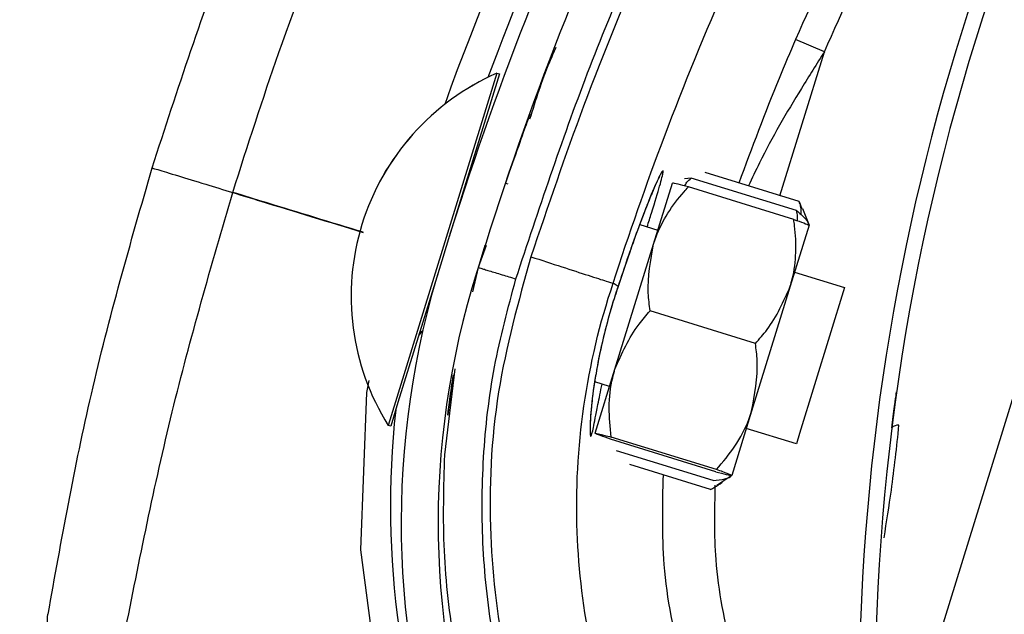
# Model space of a CAD drawing. Header units: inches. Extents: x 170 to 284, y 215 to 248.
# Tile 847 of 1056: x 235.5006 to 235.5649, y 224.8747 to 224.9136. Entities that reach past the tile are written whole.
import ezdxf

# ---------------------------------------------------------------- set-up
doc = ezdxf.new("R2010")
doc.units = ezdxf.units.IN
doc.header["$LTSCALE"] = 0.25
doc.header["$MEASUREMENT"] = 0
doc.layers.add('ANNOTATIONS', color=1, linetype='Continuous')
doc.layers.add('RH TOP OF HOOD', color=7, linetype='Continuous')
doc.styles.add('ARIAL', font='arial.ttf', dxfattribs={"height": 0.09375})
doc.dimstyles.new('STANDARD$0', dxfattribs={"dimtxt": 0.09375, "dimasz": 0.09375, "dimexe": 0.03125, "dimexo": 0.046875, "dimgap": 0.09, "dimtad": 0, "dimtih": 1, "dimtoh": 1, "dimdec": 4, "dimzin": 0, "dimdsep": 46, "dimtxsty": 'ARIAL', "dimcen": 0.09, "dimadec": 0, "dimazin": 0, "dimtfac": 1, "dimtdec": 4, "dimtofl": 0, "dimtmove": 0, "dimatfit": 1, "dimfxl": 1, "dimtolj": 1, "dimtzin": 0, "dimarcsym": 0})
pattern_1 = [(45, (225.4196035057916, 218.4993357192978), (-0.03026527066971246, 0.03026527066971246), [])]

# ---------------------------------------------------------------- blocks, each defined once
blk = doc.blocks.new('*D109')
at = {"layer": 'ANNOTATIONS', "color": 0, "lineweight": -2, "transparency": 16777216}
for p, q in [((234.6227546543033, 225.3844004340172), (234.6227546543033, 225.4781504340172)), ((235.2524818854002, 225.2906504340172), (234.5915046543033, 225.2906504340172)), ((235.7837724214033, 225.2379811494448), (234.5915046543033, 225.2379811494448)), ((234.6227546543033, 225.1442311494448), (234.6227546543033, 225.0504811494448)), ((234.6227546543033, 225.0504811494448), (234.5290046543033, 225.0504811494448))]:
    blk.add_line(p, q, dxfattribs=at)
at = {"layer": 'ANNOTATIONS', "color": 0, "transparency": 16777216}
for points in [[(234.6071296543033, 225.3844004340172), (234.6383796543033, 225.3844004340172), (234.6227546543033, 225.2906504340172)], [(234.6071296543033, 225.1442311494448), (234.6383796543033, 225.1442311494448), (234.6227546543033, 225.2379811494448)]]:
    blk.add_solid(points, dxfattribs=at)
at = {"layer": 'defpoints', "color": 0, "transparency": 16777216}
for p in [(235.2993568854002, 225.2906504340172), (234.6227546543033, 225.2379811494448), (235.8306474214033, 225.2379811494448)]:
    blk.add_point(p, dxfattribs=at)
at = {"layer": 'ANNOTATIONS', "color": 0, "transparency": 16777216, "insert": (234.2751020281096, 225.0504811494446), "char_height": 0.09375, "attachment_point": 5, "style": 'ARIAL'}
blk.add_mtext('\\A1;2 5/8"', dxfattribs=at)

msp = doc.modelspace()

# ---------------------------------------------------------------- hatches: boundary and pattern name
at = {"layer": 'RH TOP OF HOOD'}
h = msp.add_hatch(dxfattribs=at)
h.set_pattern_fill('ANSI31', color=256, scale=0.34241245, angle=2.8e-322, style=0)
h.set_pattern_definition([(45, (225.4529552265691, 218.4993357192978), (-0.03026527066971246, 0.03026527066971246), [])])
edge = h.paths.add_edge_path(flags=0)
edge.add_arc((235.7395956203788, 224.3915581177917), 0.021400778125, 89.9999999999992, 390.52248781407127, ccw=False)
edge.add_line((235.7395956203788, 224.4129588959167), (235.8123582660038, 224.4129588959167))
edge.add_arc((235.8123582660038, 224.8238538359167), 0.4108949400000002, 270, 450.0000000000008)
edge.add_line((235.8123582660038, 225.2347487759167), (235.3287006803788, 225.2347487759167))
edge.add_arc((235.3287006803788, 225.2390289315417), 0.004280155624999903, 180.0000000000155, 269.9999999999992, ccw=False)
edge.add_line((235.3244205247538, 225.2390289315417), (235.3244205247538, 225.2818304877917))
edge.add_arc((235.3287006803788, 225.2818304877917), 0.004280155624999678, 360, 540, ccw=False)
edge.add_line((235.3329808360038, 225.2818304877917), (235.3329808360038, 225.2390289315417))
edge.add_line((235.3329808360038, 225.2390289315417), (235.3297484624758, 225.2390289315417))
edge.add_line((235.3297484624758, 225.2390289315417), (235.3297484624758, 225.2818304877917))
edge.add_arc((235.3287006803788, 225.2818304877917), 0.001047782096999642, 360, 540.0000000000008)
edge.add_line((235.3276528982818, 225.2818304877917), (235.3276528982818, 225.2390289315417))
edge.add_arc((235.3287006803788, 225.2390289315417), 0.001047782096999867, 180, 270)
edge.add_line((235.3287006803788, 225.2379811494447), (235.8123582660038, 225.2379811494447))
edge.add_arc((235.8123582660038, 224.8238538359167), 0.4141273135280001, 269.9999999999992, 450, ccw=False)
edge.add_line((235.8123582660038, 224.4097265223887), (235.7395956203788, 224.4097265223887))
edge.add_arc((235.7395956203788, 224.3915581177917), 0.018168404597, 450.0000000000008, 750.5224878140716)
edge.add_arc((235.754343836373, 224.4002532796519), 0.001047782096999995, 390.5224878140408, 495.0000000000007)
edge.add_line((235.753602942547, 224.4009941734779), (235.7449077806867, 224.3922990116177))
edge.add_line((235.7449077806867, 224.3922990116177), (235.7426221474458, 224.3945846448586))
edge.add_line((235.7426221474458, 224.3945846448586), (235.751317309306, 224.4032798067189))
edge.add_arc((235.754343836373, 224.4002532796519), 0.004280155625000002, 390.522487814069, 495.0000000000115, ccw=False)
h = msp.add_hatch(dxfattribs=at)
h.set_pattern_fill('ANSI31', color=256, scale=0.34241245, style=0)
h.set_pattern_definition(pattern_1)
edge = h.paths.add_edge_path(flags=0)
edge.add_line((235.7790065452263, 225.2304686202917), (235.4365940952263, 225.2304686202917))
edge.add_line((235.4365940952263, 225.2304686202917), (235.4365940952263, 225.2347487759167))
edge.add_line((235.4365940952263, 225.2347487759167), (235.7790065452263, 225.2347487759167))
edge.add_arc((235.7790065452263, 224.8238538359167), 0.4108949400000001, 269.9999999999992, 450, ccw=False)
edge.add_line((235.7790065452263, 224.4129588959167), (235.7062438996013, 224.4129588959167))
edge.add_line((235.7062438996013, 224.4129588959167), (235.7062438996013, 224.4172390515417))
edge.add_line((235.7062438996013, 224.4172390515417), (235.7790065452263, 224.4172390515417))
edge.add_arc((235.7790065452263, 224.8238538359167), 0.406614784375, 270, 450.0000000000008)
h = msp.add_hatch(dxfattribs=at)
h.set_pattern_fill('ANSI32', color=256, scale=0.34241245, angle=2.8e-322, style=0)
h.set_pattern_definition([(45, (225.4196035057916, 218.4993357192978), (-0.09079581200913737, 0.09079581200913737), []), (45, (225.4801340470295, 218.4993357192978), (-0.09079581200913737, 0.09079581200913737), [])])
edge = h.paths.add_edge_path(flags=0)
edge.add_arc((235.7790065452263, 224.8238538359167), 0.2182879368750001, 180, 540, ccw=False)
edge = h.paths.add_edge_path(flags=0)
edge.add_arc((235.7790065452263, 224.8238538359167), 0.2097276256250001, 180, 540, ccw=False)
h = msp.add_hatch(dxfattribs=at)
h.set_pattern_fill('ANSI31', color=256, scale=0.34241245, angle=2.8e-322, style=0)
h.set_pattern_definition(pattern_1)
edge = h.paths.add_edge_path(flags=0)
edge.add_arc((235.5307585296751, 224.8023513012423), 0.001712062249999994, 432.8696093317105, 455.0800296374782)
edge.add_line((235.5306069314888, 224.8040566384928), (235.5303931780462, 224.8064611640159))
edge.add_arc((235.5307585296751, 224.8023513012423), 0.004126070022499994, 432.8696093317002, 455.08002963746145, ccw=False)
edge.add_arc((235.5281362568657, 224.793843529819), 0.01302879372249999, 384.3457767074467, 432.8696093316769, ccw=False)
edge.add_arc((235.5231508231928, 224.7920837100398), 0.01830194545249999, 342.8696093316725, 382.9309823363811, ccw=False)
edge.add_arc((235.5294007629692, 224.7901573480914), 0.01176186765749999, 275.0104670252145, 342.86960933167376, ccw=False)
edge.add_arc((235.5281665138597, 224.7939416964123), 0.01566536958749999, 218.1266773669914, 278.30040914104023, ccw=False)
edge.add_arc((235.5355633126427, 224.800153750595), 0.02532140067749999, 195.7238575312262, 218.8505426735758, ccw=False)
edge.add_arc((235.5258994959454, 224.7964678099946), 0.01504902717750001, 155.0253276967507, 192.1842589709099, ccw=False)
edge.add_arc((235.5373843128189, 224.7915305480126), 0.02754708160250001, 436.1781124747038, 515.802183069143, ccw=False)
edge.add_arc((235.5449059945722, 224.8269778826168), 0.008748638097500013, 263.8282282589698, 410.8110415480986)
edge.add_arc((235.5822506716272, 224.8807153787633), 0.05672062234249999, 162.4402450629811, 235.8795090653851, ccw=False)
edge.add_arc((235.7339113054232, 224.8352244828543), 0.2150521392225, 506.2956368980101, 523.0756629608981, ccw=False)
edge.add_arc((235.5784291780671, 224.9377176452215), 0.02884824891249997, 448.028452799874, 504.2833661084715, ccw=False)
edge.add_arc((235.5779382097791, 224.994947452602), 0.0284373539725, 272.9902032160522, 326.5886769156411)
edge.add_arc((235.5889785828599, 224.9871732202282), 0.01494630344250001, 328.1610501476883, 383.4168014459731)
edge.add_arc((235.5851718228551, 224.986447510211), 0.0187470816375, 380.8274838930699, 414.3092253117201)
edge.add_arc((235.5887208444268, 224.9904057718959), 0.0134739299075, 416.7471667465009, 455.1432550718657)
edge.add_arc((235.5883342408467, 224.9978702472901), 0.006011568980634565, 457.8521419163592, 478.5871829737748)
edge.add_arc((235.5955546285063, 224.98804864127), 0.01816498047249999, 483.768869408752, 522.869609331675)
edge.add_arc((235.5886502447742, 224.9901767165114), 0.01094007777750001, 522.8696093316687, 612.8696093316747)
edge.add_arc((235.5859775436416, 224.9815053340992), 0.001866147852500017, 252.8696093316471, 268.5118557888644)
edge.add_line((235.5859290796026, 224.9796398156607), (235.5858663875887, 224.9772266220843))
edge.add_arc((235.5859775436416, 224.9815053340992), 0.004280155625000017, 252.8696093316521, 268.51185578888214, ccw=False)
edge.add_arc((235.5886502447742, 224.9901767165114), 0.01335408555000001, 162.8696093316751, 252.86960933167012, ccw=False)
edge.add_arc((235.5955546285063, 224.98804864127), 0.020578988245, 483.4809676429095, 522.8696093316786, ccw=False)
edge.add_arc((235.5883342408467, 224.9978702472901), 0.008425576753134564, 457.44727651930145, 479.3693202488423, ccw=False)
edge.add_arc((235.5887208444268, 224.9904057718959), 0.01588793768, 416.55991158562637, 455.3401900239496, ccw=False)
edge.add_arc((235.5851718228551, 224.986447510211), 0.02116108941, 380.97414010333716, 414.44678106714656, ccw=False)
edge.add_arc((235.5889785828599, 224.9871732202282), 0.01736031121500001, 328.0498574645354, 383.2354626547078, ccw=False)
edge.add_arc((235.5779382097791, 224.994947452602), 0.030851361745, 272.78776661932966, 326.6491469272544, ccw=False)
edge.add_arc((235.5784291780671, 224.9377176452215), 0.02643424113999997, 447.8113188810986, 504.1932224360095)
edge.add_arc((235.7339113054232, 224.8352244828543), 0.21263813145, 506.3072777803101, 523.0792988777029)
edge.add_arc((235.5822506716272, 224.8807153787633), 0.05430661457, 522.426235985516, 595.9841441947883)
edge.add_arc((235.5449059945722, 224.8269778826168), 0.01116264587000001, 262.93064822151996, 411.39869652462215, ccw=False)
edge.add_arc((235.5373843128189, 224.7915305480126), 0.02513307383, 435.8410095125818, 515.8402671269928)
edge.add_arc((235.5258994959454, 224.7964678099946), 0.01263501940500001, 514.9526566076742, 551.8523061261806)
edge.add_arc((235.5355633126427, 224.800153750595), 0.022907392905, 195.9139156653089, 218.8893245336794)
edge.add_arc((235.5281665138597, 224.7939416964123), 0.01325136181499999, 218.0618497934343, 278.6048591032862)
edge.add_arc((235.5294007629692, 224.7901573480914), 0.009347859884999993, 274.5921334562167, 342.8696093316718)
edge.add_arc((235.5231508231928, 224.7920837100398), 0.01588793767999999, 342.8696093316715, 382.8217882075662)
edge.add_arc((235.5281362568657, 224.793843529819), 0.01061478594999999, 384.5041106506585, 432.869609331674)

# ---------------------------------------------------------------- linework, layer by layer
for p, q in [((235.5571308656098, 224.8616988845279), (235.576400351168, 224.9242173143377)), ((235.553188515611, 224.9115067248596), (235.5513025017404, 224.9123184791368)), ((235.5502840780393, 224.902092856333), (235.553188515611, 224.9115067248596)), ((235.5317812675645, 224.9101058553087), (235.5251519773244, 224.8886150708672)), ((235.5319448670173, 224.9100553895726), (235.52865800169, 224.8994000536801)), ((235.5317797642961, 224.9101063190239), (235.5317812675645, 224.9101058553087)), ((235.5317812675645, 224.9101058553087), (235.5319448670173, 224.9100553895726)), ((235.5339404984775, 224.9074137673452), (235.5339412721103, 224.9074158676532)), ((235.5444745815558, 224.9032500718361), (235.5440500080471, 224.9031860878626)), ((235.5513621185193, 224.9011254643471), (235.5444745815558, 224.9032500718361)), ((235.551540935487, 224.9017051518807), (235.5453917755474, 224.9036019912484)), ((235.532336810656, 224.9029201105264), (235.5325003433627, 224.9028696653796)), ((235.542021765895, 224.8989286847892), (235.5432504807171, 224.9029119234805)), ((235.5511823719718, 224.9005427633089), (235.5442948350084, 224.9026673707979)), ((235.551540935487, 224.9017051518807), (235.5517176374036, 224.9012434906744)), ((235.5517446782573, 224.9012543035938), (235.5521832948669, 224.9001574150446)), ((235.5411170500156, 224.9002116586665), (235.5423045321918, 224.8998453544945)), ((235.5521830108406, 224.9001564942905), (235.5509542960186, 224.8961732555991)), ((235.5310729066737, 224.8988326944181), (235.5305663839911, 224.8974001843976)), ((235.5306208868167, 224.8975543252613), (235.5310244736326, 224.8988501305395)), ((235.5394987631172, 224.8907496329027), (235.542021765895, 224.8989286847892)), ((235.5279553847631, 224.8971223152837), (235.5253155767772, 224.8885646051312)), ((235.5305663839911, 224.8974001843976), (235.5301792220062, 224.895799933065)), ((235.5304659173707, 224.897056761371), (235.5305475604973, 224.8973188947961)), ((235.5512370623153, 224.8970899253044), (235.5545090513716, 224.8960806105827)), ((235.5397034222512, 224.8961631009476), (235.539380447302, 224.8963719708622)), ((235.5509542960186, 224.8961732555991), (235.5484312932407, 224.8879942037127)), ((235.5397034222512, 224.8961631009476), (235.5397034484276, 224.8961629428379)), ((235.5545090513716, 224.8960806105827), (235.551566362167, 224.8865410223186)), ((235.5486812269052, 224.8924345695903), (235.5417936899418, 224.8945591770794)), ((235.5290312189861, 224.8907672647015), (235.5283514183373, 224.8851365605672)), ((235.5382044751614, 224.8865538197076), (235.5394987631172, 224.8907496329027)), ((235.5391504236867, 224.8896203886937), (235.5381748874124, 224.8899213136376)), ((235.5251519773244, 224.8886150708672), (235.5246756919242, 224.8870710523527)), ((235.5253155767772, 224.8885646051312), (235.524839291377, 224.8870205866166)), ((235.5484312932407, 224.8879942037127), (235.5471370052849, 224.8837983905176)), ((235.5246756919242, 224.8870710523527), (235.5246741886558, 224.8870715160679)), ((235.524839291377, 224.8870205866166), (235.5246756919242, 224.8870710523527)), ((235.5513549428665, 224.885855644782), (235.5480829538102, 224.8868649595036)), ((235.551566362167, 224.8865410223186), (235.5513549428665, 224.8858556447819)), ((235.5460926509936, 224.8840429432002), (235.5392051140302, 224.8861675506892)), ((235.5461363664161, 224.884184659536), (235.5392488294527, 224.886309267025)), ((235.5459129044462, 224.883460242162), (235.5395984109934, 224.8854080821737)), ((235.5457340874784, 224.8828805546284), (235.5404617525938, 224.8845069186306)), ((235.5471367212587, 224.8837974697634), (235.546156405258, 224.8831382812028))]:
    msp.add_line(p, q, dxfattribs=at)
at = {"layer": 'RH TOP OF HOOD', "flags": 128}
msp.add_lwpolyline([(235.5234166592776, 224.8900026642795), (235.5232518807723, 224.8892196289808), (235.5228599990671, 224.8789233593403), (235.5241717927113, 224.8690130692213), (235.5272236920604, 224.8591864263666), (235.5272237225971, 224.8591863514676), (235.5272237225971, 224.8591863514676)], dxfattribs=at)
at = {"layer": 'RH TOP OF HOOD'}
msp.add_circle((235.7790065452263, 224.8238538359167), 0.218287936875, dxfattribs=at)
for centre, radius, start, end in [((235.7334701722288, 224.8339127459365), 0.2160622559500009, 143.9625880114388, 159.429331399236), ((235.7339113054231, 224.8352244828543), 0.2150521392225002, 146.2956368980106, 163.0756629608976), ((235.7339113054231, 224.8352244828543), 0.2126381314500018, 146.3072777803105, 163.0792988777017), ((235.702013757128, 224.8690302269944), 0.1465525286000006, 148.2102277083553, 184.8881843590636), ((235.702013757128, 224.8690302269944), 0.1455252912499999, 148.2240339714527, 186.7401596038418), ((235.7334701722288, 224.8339127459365), 0.2180957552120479, 150.0488325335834, 160.1231826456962), ((235.5381834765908, 224.8955176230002), 0.01593228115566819, 113.6990861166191, 212.0139280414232), ((235.5381849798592, 224.895517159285), 0.01593228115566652, 113.699086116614, 212.0139280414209), ((235.5306541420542, 224.9040124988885), 0.0005478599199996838, 162.856507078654, 192.1516824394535), ((235.5822506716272, 224.8807153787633), 0.05672062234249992, 162.4402450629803, 235.8795090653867), ((235.5822506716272, 224.8807153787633), 0.05430661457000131, 162.4262359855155, 235.9841441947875), ((235.5271770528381, 224.8927404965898), 0.0005478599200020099, 117.4347143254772, 162.8565070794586), ((235.5826920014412, 224.8818010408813), 0.05786770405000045, 173.7715006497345, 202.1809632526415), ((235.5579845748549, 224.8865524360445), 0.0005320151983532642, 81.69212453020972, 137.6980253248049)]:
    msp.add_arc(centre, radius, start, end, dxfattribs=at)
for points, knots in [([(235.5330222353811, 224.8966492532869), (235.5345173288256, 224.9011646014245), (235.5375152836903, 224.910218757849), (235.5432680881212, 224.9234188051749), (235.5498307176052, 224.936369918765), (235.5549871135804, 224.9446209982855), (235.5575715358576, 224.9487564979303)], [0, 0, 0, 0, 0.2468628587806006, 0.4950083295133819, 0.7468945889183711, 1, 1, 1, 1]), ([(235.5578222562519, 224.9481682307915), (235.5558221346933, 224.9449860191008), (235.5518160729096, 224.9386123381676), (235.5464706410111, 224.9286647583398), (235.5416372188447, 224.9184528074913), (235.5374405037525, 224.9082684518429), (235.5351196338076, 224.9013995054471), (235.5340053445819, 224.8981016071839)], [0, 0, 0, 0, 0.2027568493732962, 0.4061035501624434, 0.6088604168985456, 0.8122072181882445, 0.9999999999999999, 0.9999999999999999, 0.9999999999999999, 0.9999999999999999]), ([(235.5393804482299, 224.8963719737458), (235.5393804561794, 224.8963719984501), (235.5404178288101, 224.899595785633), (235.5427448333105, 224.9062523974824), (235.5467983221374, 224.916171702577), (235.5515065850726, 224.926101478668), (235.5567084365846, 224.9357862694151), (235.5606064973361, 224.9419883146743), (235.5625555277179, 224.9450893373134)], [0, 0, 0, 0, 1.439079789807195e-06, 0.1877923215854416, 0.3908439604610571, 0.5938956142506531, 0.796947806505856, 1, 1, 1, 1]), ([(235.5694345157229, 224.9453794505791), (235.568604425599, 224.9441396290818), (235.5655311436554, 224.9395493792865), (235.5605990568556, 224.9313398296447), (235.5554107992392, 224.9215231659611), (235.5525317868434, 224.9150727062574), (235.5513025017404, 224.9123184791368)], [0, 0, 0, 0, 0.1185397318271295, 0.4388752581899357, 0.7604101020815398, 1, 1, 1, 1]), ([(235.553188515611, 224.9115067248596), (235.5544050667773, 224.9142324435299), (235.5572481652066, 224.9206024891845), (235.5623814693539, 224.9303180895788), (235.5672615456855, 224.9384432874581), (235.5703113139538, 224.9429984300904), (235.5711328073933, 224.9442254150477)], [0, 0, 0, 0, 0.2395900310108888, 0.5599255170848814, 0.8814604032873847, 1, 1, 1, 1]), ([(235.5092494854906, 224.9039212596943), (235.5109124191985, 224.9090371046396), (235.5141308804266, 224.9189383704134), (235.5184020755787, 224.9284323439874), (235.5204664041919, 224.9330209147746)], [0, 0, 0, 0, 0.5166859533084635, 0.9999999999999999, 0.9999999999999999, 0.9999999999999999, 0.9999999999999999]), ([(235.5145147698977, 224.9023102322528), (235.5154933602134, 224.9053700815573), (235.5176082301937, 224.9119828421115), (235.5213720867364, 224.9217323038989), (235.5243813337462, 224.9283062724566), (235.5258379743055, 224.93148843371)], [0, 0, 0, 0, 0.3076441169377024, 0.6648617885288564, 1, 1, 1, 1]), ([(235.5513025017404, 224.9123184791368), (235.5509393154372, 224.9114700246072), (235.5496125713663, 224.9083705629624), (235.5484453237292, 224.9052140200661), (235.5475976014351, 224.9029215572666)], [0, 0, 0, 0, 0.2737425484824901, 0.9999999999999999, 0.9999999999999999, 0.9999999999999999, 0.9999999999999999]), ([(235.5339406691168, 224.9071135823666), (235.5343338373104, 224.9083707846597), (235.5348332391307, 224.9099676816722), (235.5355180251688, 224.9114918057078), (235.5356636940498, 224.9118160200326)], [0, 0, 0, 0, 0.7872782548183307, 1, 1, 1, 1]), ([(235.553188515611, 224.9115067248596), (235.5526846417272, 224.9107109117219), (235.5511804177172, 224.9083351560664), (235.5494855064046, 224.9054105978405), (235.5484599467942, 224.9032358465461), (235.5482210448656, 224.9027292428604)], [0, 0, 0, 0, 0.2786878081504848, 0.831971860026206, 0.9999999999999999, 0.9999999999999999, 0.9999999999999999, 0.9999999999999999]), ([(235.5339404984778, 224.9074137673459), (235.5339068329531, 224.9073225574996), (235.5338729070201, 224.90723064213), (235.5336153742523, 224.9065238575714), (235.5332370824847, 224.9054884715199), (235.5326446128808, 224.903773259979), (235.5323486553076, 224.9029164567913)], [0, 0, 0, 0, 0.3307707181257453, 0.3333292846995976, 0.6669765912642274, 1, 1, 1, 1]), ([(235.5024511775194, 224.8747229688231), (235.503312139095, 224.8795416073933), (235.5050710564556, 224.8893859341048), (235.5078353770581, 224.8990024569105), (235.5092466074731, 224.9039118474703)], [0, 0, 0, 0, 0.4894838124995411, 1, 1, 1, 1]), ([(235.5092859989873, 224.9038998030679), (235.5092808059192, 224.9039013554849), (235.5092664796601, 224.9039056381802), (235.5096829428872, 224.9037780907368), (235.5107681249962, 224.9034460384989), (235.5125759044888, 224.9028930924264), (235.5139094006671, 224.9024853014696), (235.514511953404, 224.9023010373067)], [0, 0, 0, 0, 0.09013511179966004, 0.2486582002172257, 0.541413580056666, 0.7927834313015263, 1, 1, 1, 1]), ([(235.5415999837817, 224.9000626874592), (235.5416969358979, 224.9003674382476), (235.542060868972, 224.9015113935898), (235.542465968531, 224.9028425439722), (235.5426745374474, 224.9036776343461), (235.5426156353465, 224.9037873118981), (235.5423030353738, 224.9032027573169), (235.5416347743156, 224.9016064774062), (235.540726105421, 224.8992118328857), (235.5400524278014, 224.8972035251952), (235.5397034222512, 224.8961631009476)], [0, 0, 0, 0, 0.05114929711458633, 0.1920011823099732, 0.3334894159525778, 0.4224210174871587, 0.56462126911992, 0.7065362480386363, 0.8479681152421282, 1, 1, 1, 1]), ([(235.5423915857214, 224.9033155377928), (235.5423918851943, 224.9033160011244), (235.5424056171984, 224.9033372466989), (235.5423351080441, 224.9032157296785), (235.5421996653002, 224.9029276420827), (235.5420181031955, 224.902499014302), (235.5419241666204, 224.9022772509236)], [0, 0, 0, 0, 0.005301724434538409, 0.2431048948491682, 0.6083977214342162, 1, 1, 1, 1]), ([(235.5440479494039, 224.9027315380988), (235.5440965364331, 224.9028122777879), (235.5442105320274, 224.9030017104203), (235.5443783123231, 224.9031595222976), (235.5444745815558, 224.9032500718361)], [0, 0, 0, 0, 0.426218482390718, 1, 1, 1, 1]), ([(235.542021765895, 224.8989286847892), (235.5420745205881, 224.8990880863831), (235.5424871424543, 224.9003348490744), (235.5433236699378, 224.9015834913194), (235.5442002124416, 224.9025617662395), (235.5442948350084, 224.9026673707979)], [0, 0, 0, 0, 0.1156468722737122, 0.9045342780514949, 0.9999999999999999, 0.9999999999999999, 0.9999999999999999, 0.9999999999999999]), ([(235.5442948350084, 224.9026673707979), (235.5440509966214, 224.9027318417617), (235.5435575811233, 224.9028623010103), (235.5432782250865, 224.9029219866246), (235.5432556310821, 224.9029137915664), (235.5432504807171, 224.9029119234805)], [0, 0, 0, 0, 0.4299704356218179, 0.8700602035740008, 0.9999999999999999, 0.9999999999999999, 0.9999999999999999, 0.9999999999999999]), ([(235.507443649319, 224.8733812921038), (235.5084130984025, 224.8782520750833), (235.5103502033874, 224.8879846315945), (235.5131255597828, 224.8975318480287), (235.514511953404, 224.9023010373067)], [0, 0, 0, 0, 0.500462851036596, 1, 1, 1, 1]), ([(235.514511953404, 224.9023010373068), (235.5151219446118, 224.9021142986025), (235.5179668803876, 224.9012433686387), (235.5208112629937, 224.9003726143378), (235.5230457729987, 224.8996885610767)], [0, 0, 0, 0, 0.2144129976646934, 1, 1, 1, 1]), ([(235.5230481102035, 224.8996981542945), (235.520933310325, 224.9003454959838), (235.5180891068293, 224.9012161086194), (235.515244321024, 224.9020869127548), (235.5145147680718, 224.9023102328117)], [0, 0, 0, 0, 0.7435473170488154, 0.9999999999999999, 0.9999999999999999, 0.9999999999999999, 0.9999999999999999]), ([(235.5419241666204, 224.9022772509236), (235.5419068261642, 224.902236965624), (235.5417766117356, 224.9019344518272), (235.5414304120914, 224.9010572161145), (235.5409021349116, 224.8996554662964), (235.5403091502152, 224.897979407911), (235.5399016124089, 224.8967762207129), (235.5397026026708, 224.8961576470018), (235.5397021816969, 224.8961563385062)], [0, 0, 0, 0, 0.0358353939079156, 0.2690981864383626, 0.5116419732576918, 0.7561140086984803, 0.9994840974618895, 1, 1, 1, 1]), ([(235.5516768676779, 224.9008334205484), (235.5516777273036, 224.9010227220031), (235.551679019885, 224.901307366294), (235.55157558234, 224.9016053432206), (235.551540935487, 224.9017051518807)], [0, 0, 0, 0, 0.665045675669, 1, 1, 1, 1]), ([(235.5514225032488, 224.9004566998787), (235.5514278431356, 224.9005507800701), (235.5514403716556, 224.9007715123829), (235.5513906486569, 224.9009964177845), (235.5513621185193, 224.9011254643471)], [0, 0, 0, 0, 0.4262184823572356, 1, 1, 1, 1]), ([(235.5513621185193, 224.9011254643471), (235.5515684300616, 224.900946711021), (235.5519859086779, 224.9005849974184), (235.55217562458, 224.9002779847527), (235.552161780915, 224.9001551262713), (235.5521615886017, 224.9001534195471)], [0, 0, 0, 0, 0.4906882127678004, 0.9929247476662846, 0.9999999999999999, 0.9999999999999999, 0.9999999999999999, 0.9999999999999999]), ([(235.5509542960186, 224.8961732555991), (235.5510005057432, 224.896334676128), (235.5513619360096, 224.8975972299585), (235.5513741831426, 224.8991001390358), (235.5512010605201, 224.9004022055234), (235.5511823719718, 224.9005427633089)], [0, 0, 0, 0, 0.1156468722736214, 0.9045342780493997, 1, 1, 1, 1]), ([(235.5511823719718, 224.9005427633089), (235.5514201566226, 224.9004586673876), (235.551901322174, 224.9002884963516), (235.5521657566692, 224.900180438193), (235.5521798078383, 224.9001609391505), (235.5521830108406, 224.9001564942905)], [0, 0, 0, 0, 0.4299704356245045, 0.8700602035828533, 0.9999999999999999, 0.9999999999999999, 0.9999999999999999, 0.9999999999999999]), ([(235.5417936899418, 224.8945591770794), (235.5417436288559, 224.8949496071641), (235.5415542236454, 224.8964267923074), (235.5418235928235, 224.8978682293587), (235.542021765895, 224.8989286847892)], [0, 0, 0, 0, 0.2643068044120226, 0.9999999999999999, 0.9999999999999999, 0.9999999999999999, 0.9999999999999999]), ([(235.5340049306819, 224.8981017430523), (235.5331893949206, 224.8951748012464), (235.53153125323, 224.8892237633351), (235.5311309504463, 224.8801522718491), (235.5321794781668, 224.8712833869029), (235.5344602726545, 224.8636948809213), (235.5374699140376, 224.8571325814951), (235.5398414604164, 224.8535757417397), (235.541036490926, 224.8517834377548)], [0, 0, 0, 0, 0.1870908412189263, 0.3803918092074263, 0.5558755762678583, 0.7364481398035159, 0.8671952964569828, 1, 1, 1, 1]), ([(235.5340049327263, 224.8981017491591), (235.5346936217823, 224.8978775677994), (235.5360709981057, 224.8974292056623), (235.537822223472, 224.8968601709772), (235.5390741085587, 224.8964575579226), (235.5392783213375, 224.8964005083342), (235.5393804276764, 224.8963719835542)], [0, 0, 0, 0, 0.2500007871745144, 0.5000009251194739, 0.7500005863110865, 1, 1, 1, 1]), ([(235.5305663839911, 224.8974001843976), (235.5305991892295, 224.8973901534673), (235.5306496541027, 224.8973747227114), (235.5309558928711, 224.8972810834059), (235.5312728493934, 224.8971841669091), (235.5316662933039, 224.8970638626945), (235.5322380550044, 224.8968890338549), (235.532713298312, 224.8967437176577), (235.5330222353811, 224.8966492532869)], [0, 0, 0, 0, 0.2394568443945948, 0.3683606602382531, 0.4999999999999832, 0.6316393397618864, 0.7605431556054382, 1, 1, 1, 1]), ([(235.5407064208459, 224.8513318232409), (235.5395960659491, 224.8529732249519), (235.5373735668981, 224.8562586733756), (235.5347836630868, 224.86163260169), (235.5327751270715, 224.8672493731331), (235.5314433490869, 224.8730741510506), (235.5307714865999, 224.8790107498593), (235.5308087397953, 224.8849806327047), (235.5314792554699, 224.8909087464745), (235.5325089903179, 224.8947397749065), (235.5330222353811, 224.8966492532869)], [0, 0, 0, 0, 0.1247413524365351, 0.2496837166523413, 0.3746881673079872, 0.499985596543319, 0.6253465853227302, 0.7503062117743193, 0.8755465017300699, 1, 1, 1, 1]), ([(235.5491294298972, 224.8507875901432), (235.5487846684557, 224.8511687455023), (235.5467183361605, 224.8534532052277), (235.5434047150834, 224.858065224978), (235.539959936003, 224.8649883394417), (235.5377587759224, 224.8724055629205), (235.536782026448, 224.8802681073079), (235.5372288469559, 224.8883708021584), (235.5385027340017, 224.8937627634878), (235.5393804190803, 224.8963719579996), (235.5393804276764, 224.8963719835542)], [0, 0, 0, 0, 0.03155846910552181, 0.1891461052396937, 0.3467338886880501, 0.5043277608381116, 0.6619226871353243, 0.8309600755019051, 0.9999983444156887, 1, 1, 1, 1]), ([(235.5486812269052, 224.8924345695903), (235.5489425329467, 224.8927289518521), (235.5499311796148, 224.8938427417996), (235.5505206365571, 224.8951854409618), (235.5509542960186, 224.8961732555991)], [0, 0, 0, 0, 0.2643068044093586, 1, 1, 1, 1]), ([(235.5397034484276, 224.8961629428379), (235.5395620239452, 224.8957303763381), (235.5391151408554, 224.8943635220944), (235.5385224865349, 224.8920240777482), (235.5380759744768, 224.8895022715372), (235.5378743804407, 224.8875477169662), (235.5378542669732, 224.8865243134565), (235.5379234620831, 224.886256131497), (235.538076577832, 224.8867929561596), (235.5382943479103, 224.888035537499), (235.5385593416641, 224.8893004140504), (235.538658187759, 224.8897722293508)], [0, 0, 0, 0, 0.05799721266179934, 0.1832636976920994, 0.3064129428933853, 0.4347166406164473, 0.5675677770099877, 0.6609498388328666, 0.7922661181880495, 0.922512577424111, 1, 1, 1, 1]), ([(235.5397021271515, 224.8961540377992), (235.5396883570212, 224.8961138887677), (235.539472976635, 224.8954859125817), (235.5390857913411, 224.8942118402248), (235.5386384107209, 224.8924415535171), (235.5383681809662, 224.8911598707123), (235.5382765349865, 224.8905656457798), (235.5382589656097, 224.8904517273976)], [0, 0, 0, 0, 0.02096907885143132, 0.3279800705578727, 0.6261032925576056, 0.9283205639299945, 1, 1, 1, 1]), ([(235.5394987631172, 224.8907496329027), (235.5399483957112, 224.8917737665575), (235.5405480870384, 224.8931396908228), (235.5415443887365, 224.8942750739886), (235.5417936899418, 224.8945591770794)], [0, 0, 0, 0, 0.7497733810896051, 0.9999999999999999, 0.9999999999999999, 0.9999999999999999, 0.9999999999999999]), ([(235.5484312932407, 224.8879942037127), (235.5486367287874, 224.8890936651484), (235.5489107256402, 224.890560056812), (235.5487271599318, 224.8920593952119), (235.5486812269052, 224.8924345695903)], [0, 0, 0, 0, 0.7497733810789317, 1, 1, 1, 1]), ([(235.5382589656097, 224.8904517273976), (235.5381949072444, 224.8900655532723), (235.5380450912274, 224.8891623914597), (235.5379309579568, 224.8880442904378), (235.5378770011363, 224.8872528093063), (235.5378785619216, 224.8868658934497), (235.5378791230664, 224.8868583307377), (235.5378792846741, 224.8868561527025)], [0, 0, 0, 0, 0.1981000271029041, 0.4633049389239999, 0.7305309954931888, 0.9223938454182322, 1, 1, 1, 1]), ([(235.5392488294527, 224.886309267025), (235.5391842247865, 224.8869547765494), (235.5390534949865, 224.8882609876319), (235.5392159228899, 224.8897528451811), (235.5394462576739, 224.8905645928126), (235.5394987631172, 224.8907496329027)], [0, 0, 0, 0, 0.429970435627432, 0.8700602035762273, 0.9999999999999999, 0.9999999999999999, 0.9999999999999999, 0.9999999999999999]), ([(235.5289407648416, 224.8903707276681), (235.528852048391, 224.8897938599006), (235.528651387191, 224.8884890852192), (235.5285759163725, 224.8877243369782), (235.5285761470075, 224.8877261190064), (235.5286514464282, 224.8884898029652), (235.5288525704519, 224.8897958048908), (235.5289418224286, 224.8903753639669)], [0, 0, 0, 0, 0.1861142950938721, 0.4209582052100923, 0.5795032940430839, 0.8133979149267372, 1, 1, 1, 1]), ([(235.5285839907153, 224.8878095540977), (235.5285829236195, 224.8877986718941), (235.5285787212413, 224.8877558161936), (235.5286528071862, 224.8885083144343), (235.5288522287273, 224.8897984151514), (235.5289405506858, 224.8903697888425)], [0, 0, 0, 0, 0.1593901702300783, 0.6277016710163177, 1, 1, 1, 1]), ([(235.5285840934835, 224.8878095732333), (235.5285830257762, 224.88779868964), (235.5285788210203, 224.8877558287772), (235.5286529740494, 224.8885086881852), (235.5288524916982, 224.8897993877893), (235.5289409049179, 224.8903713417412)], [0, 0, 0, 0, 0.1593327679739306, 0.6274710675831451, 1, 1, 1, 1]), ([(235.5285841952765, 224.8878095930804), (235.5285831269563, 224.8877987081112), (235.5285789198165, 224.8877558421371), (235.5286531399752, 224.8885090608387), (235.5288527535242, 224.8898003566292), (235.528941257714, 224.890372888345)], [0, 0, 0, 0, 0.1592756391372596, 0.6272415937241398, 1, 1, 1, 1]), ([(235.5575910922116, 224.8869105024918), (235.5576540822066, 224.8874061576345), (235.5577728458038, 224.8883406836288), (235.5578927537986, 224.8891982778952), (235.5579003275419, 224.8892521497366), (235.5579032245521, 224.8892727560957)], [0, 0, 0, 0, 0.4108597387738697, 0.7746496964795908, 1, 1, 1, 1]), ([(235.5461363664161, 224.884184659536), (235.5465533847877, 224.8846816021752), (235.5473972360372, 224.8856871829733), (235.5481034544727, 224.8870112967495), (235.5483704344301, 224.8878117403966), (235.5484312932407, 224.8879942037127)], [0, 0, 0, 0, 0.4299704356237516, 0.8700602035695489, 1, 1, 1, 1]), ([(235.5382044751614, 224.8865538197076), (235.5383322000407, 224.8865343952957), (235.5385025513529, 224.8865084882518), (235.5390994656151, 224.8863491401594), (235.5392488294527, 224.886309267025)], [0, 0, 0, 0, 0.7497733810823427, 1, 1, 1, 1]), ([(235.5392051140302, 224.8861675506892), (235.5389673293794, 224.8862516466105), (235.5384861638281, 224.8864218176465), (235.5382217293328, 224.8865298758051), (235.5382076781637, 224.8865493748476), (235.5382044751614, 224.8865538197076)], [0, 0, 0, 0, 0.4299704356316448, 0.870060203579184, 1, 1, 1, 1]), ([(235.5570879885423, 224.8797237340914), (235.5572533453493, 224.880760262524), (235.5576458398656, 224.8832205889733), (235.5579090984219, 224.8856645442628), (235.5580614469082, 224.8870788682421)], [0, 0, 0, 0, 0.4212971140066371, 1, 1, 1, 1]), ([(235.5283514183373, 224.8851365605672), (235.5282919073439, 224.8830481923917), (235.528172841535, 224.8788699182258), (235.5289152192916, 224.8726305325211), (235.5303074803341, 224.8665150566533), (235.5324180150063, 224.8606182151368), (235.5351387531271, 224.85498509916), (235.5374661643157, 224.8515421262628), (235.5386278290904, 224.849823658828)], [0, 0, 0, 0, 0.1669692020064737, 0.3340613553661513, 0.5010874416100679, 0.6678519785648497, 0.8342172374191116, 1, 1, 1, 1]), ([(235.5460926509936, 224.8840429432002), (235.5463364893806, 224.8839784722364), (235.5468299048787, 224.8838480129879), (235.5471092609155, 224.8837883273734), (235.5471318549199, 224.8837965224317), (235.5471370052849, 224.8837983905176)], [0, 0, 0, 0, 0.4299704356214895, 0.8700602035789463, 1, 1, 1, 1]), ([(235.5471370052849, 224.8837983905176), (235.547020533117, 224.8838542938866), (235.5468651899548, 224.883928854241), (235.5462822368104, 224.8841334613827), (235.5461363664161, 224.884184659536)], [0, 0, 0, 0, 0.7497733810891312, 1, 1, 1, 1]), ([(235.5426385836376, 224.883835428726), (235.5425938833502, 224.8818743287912), (235.5424976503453, 224.8776523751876), (235.5437520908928, 224.8712518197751), (235.5460927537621, 224.8647656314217), (235.5493631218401, 224.8589721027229), (235.5522118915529, 224.8556859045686), (235.5535082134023, 224.8541905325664)], [0, 0, 0, 0, 0.1810254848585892, 0.3897206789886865, 0.598415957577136, 0.8172607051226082, 1, 1, 1, 1]), ([(235.5457340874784, 224.8828805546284), (235.5460892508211, 224.8830732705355), (235.5464798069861, 224.8832851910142), (235.546696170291, 224.883571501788), (235.5467157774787, 224.8835974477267)], [0, 0, 0, 0, 0.9093784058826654, 1, 1, 1, 1]), ([(235.5459129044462, 224.883460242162), (235.5461840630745, 224.8834917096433), (235.5467327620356, 224.8835553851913), (235.5470624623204, 224.8837021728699), (235.5471202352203, 224.8838114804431), (235.5471210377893, 224.883812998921)], [0, 0, 0, 0, 0.490688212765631, 0.9929247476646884, 1, 1, 1, 1]), ([(235.5559942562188, 224.8565422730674), (235.5548083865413, 224.857910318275), (235.5522023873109, 224.8609166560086), (235.5492094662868, 224.8662166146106), (235.5470722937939, 224.8721504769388), (235.5459435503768, 224.8778376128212), (235.5460215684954, 224.8815300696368), (235.5460558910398, 224.883154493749)], [0, 0, 0, 0, 0.1859244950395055, 0.4085770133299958, 0.6208996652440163, 0.8332222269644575, 1, 1, 1, 1]), ([(235.5055335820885, 224.869752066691), (235.5050554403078, 224.8699543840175), (235.5040664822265, 224.8703728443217), (235.5029687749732, 224.8716217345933), (235.5023347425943, 224.8731529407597), (235.5023991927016, 224.8742164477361), (235.5024303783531, 224.8747310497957)], [0, 0, 0, 0, 0.2415860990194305, 0.4996813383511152, 0.7579094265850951, 1, 1, 1, 1])]:
    msp.add_open_spline(points, degree=3, knots=knots, dxfattribs=at)

# ---------------------------------------------------------------- dimensions: what is measured, and where the dimension line sits
at = {"layer": 'ANNOTATIONS'}
dim = msp.add_linear_dim(base=(234.6227546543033, 225.2379811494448), p1=(235.2993568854, 225.2906504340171), p2=(235.8306474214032, 225.2379811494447), angle=90, text='2 5/8"', dimstyle='STANDARD$0', dxfattribs=at)
dim.commit()
dim.dimension.update_dxf_attribs({"geometry": '*D109', "text_midpoint": (234.2751020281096, 225.0504811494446)})

doc.saveas('drawing.dxf')
